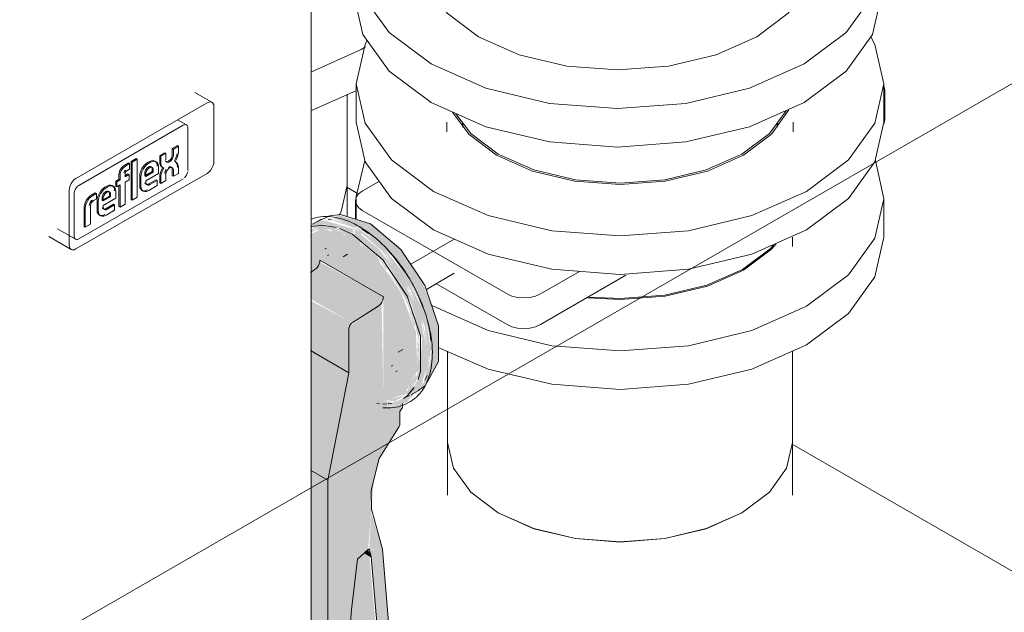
# Model space of a CAD drawing. Header units: metres. Extents: x -54598 to 1827199, y -329446 to -256744.
# Tile 324 of 474: x 203816 to 204442, y -283534 to -283158. Entities that reach past the tile are written whole.
import ezdxf

# ---------------------------------------------------------------- set-up
doc = ezdxf.new("R2010")
doc.units = ezdxf.units.M
for name, color, linetype, lineweight in [('G-ANNO-SYMB', 7, 'Continuous', 9), ('M-EQPM', 7, 'Continuous', 20), ('P-PIPE', 7, 'Continuous', 20)]:
    doc.layers.add(name, color=color, linetype=linetype, lineweight=lineweight)

# ---------------------------------------------------------------- blocks, each defined once
blk = doc.blocks.new('VM_Фланец_ГОСТ 332591 - VM_Фланец_ГОСТ 33259-2015-V32-AKS11')
at = {"layer": 'P-PIPE'}
for p, q in [((-19769.49, 11511.56), (-19737.47, 11526.01)), ((-19737.47, 11526.01), (-19734.81, 11527.6)), ((-19740.33, 11499.92), (-19769.49, 11487.06))]:
    blk.add_line(p, q, dxfattribs=at)
blk.add_polyline3d([(-19756.72, 11565.64, 0), (-19759.78, 11562.35, 0), (-19768.87, 11554.64, 0)], dxfattribs=at)
blk = doc.blocks.new('Tecofi_VPI4448-02_Затвор дисковый поворотный с ручкой - Затвор дисковый поворотный_VPI 4448-02-V47-AKS11')
at = {"layer": 'P-PIPE'}
for points in [[(-19742.38, 11409.26), (-19742.38, 11411.85), (-19761.08, 11417.38), (-19769.68, 11414.81), (-19769.56, 11412.67), (-19760.54, 11414.96), (-19743.48, 11409.6)], [(-19740.94, 11412.37), (-19740.57, 11413.82), (-19758.36, 11418.83), (-19758.8, 11418.58), (-19741.57, 11412.59)], [(-19737.12, 11411.79), (-19731.46, 11415.05), (-19751.87, 11420.66), (-19754.72, 11418.74), (-19737.41, 11411.88)], [(-19743.48, 11380.42), (-19743.48, 11406.4), (-19762.04, 11412.22), (-19769.68, 11408.49), (-19769.09, 11384.69), (-19764.6, 11388.68), (-19763.63, 11392.05), (-19750.14, 11384.26)], [(-19721.42, 11298.96), (-19708.77, 11301.47), (-19698.76, 11313.12), (-19695.27, 11331.37), (-19700.15, 11357), (-19711.56, 11380.69), (-19726.73, 11399.59), (-19741.57, 11411.56), (-19741.57, 11408.57), (-19721.22, 11390.31), (-19706.01, 11365.44), (-19698.79, 11342.32), (-19699.81, 11319.12), (-19707.43, 11305.26), (-19722.12, 11299.92)], [(-19697.81, 11312.94), (-19696.11, 11313.92), (-19693.07, 11335.76), (-19697.81, 11359.1), (-19708.95, 11382.18), (-19724.92, 11401.8), (-19740.25, 11412.77), (-19740.57, 11412.07), (-19720.97, 11395.12), (-19705.97, 11373.01), (-19697.23, 11350.48), (-19694.45, 11330.52), (-19697.54, 11314.35)], [(-19702.24, 11308.98), (-19696.39, 11312.94), (-19688.3, 11327.65), (-19688.56, 11351.16), (-19698.54, 11378.36), (-19712.36, 11398.99), (-19731.46, 11415.05), (-19736.76, 11411.49), (-19716.12, 11392.95), (-19701.17, 11368.57), (-19693.96, 11343.84), (-19693.01, 11335.43), (-19692.93, 11330.52), (-19697.03, 11313.39), (-19697.54, 11314.35), (-19698.79, 11312.95), (-19702.23, 11308.99)], [(-19723.33, 11302.32), (-19710.03, 11306.89), (-19701.77, 11321.93), (-19702.69, 11346.63), (-19712.44, 11372.1), (-19726.73, 11392.32), (-19743.48, 11406.4), (-19743.48, 11380.42), (-19723.33, 11367.69), (-19723.33, 11303.78)], [(-19743.24, 11352.21), (-19726.73, 11362.8), (-19766.98, 11386.04), (-19769.68, 11384.32), (-19769.68, 11367.47), (-19743.48, 11352.35)], [(-19726.68, 11362.77), (-19724.99, 11364.36), (-19723.33, 11368.78), (-19763.74, 11390.96), (-19766.1, 11386.73), (-19766.1, 11385.53), (-19726.73, 11362.8)], [(-19745.25, 11348.6), (-19743.76, 11351.79), (-19744.25, 11352.79), (-19769.68, 11366.46), (-19769.68, 11362.71), (-19747.41, 11349.85)], [(-19745.25, 11320.46), (-19745.25, 11348.6), (-19769.68, 11362.71), (-19769.68, 11334.57), (-19758.68, 11328.22)], [(-19758.68, 11252.2), (-19745.25, 11320.46), (-19769.68, 11334.57), (-19769.68, 11258.55)], [(-19758.68, 10959.98), (-19758.68, 11252.2), (-19769.68, 11258.55), (-19769.68, 10966.33)], [(-19713.99, 11003.09), (-19732.24, 11204.3), (-19735.34, 11206.09), (-19739.84, 11202.07), (-19744.09, 11163.47), (-19745.25, 11110.44), (-19745.25, 11021.13), (-19729.34, 11011.95)], [(-19731.02, 11203.6), (-19733.11, 11208.09), (-19735.34, 11206.09), (-19732.42, 11204.41)], [(-19713.73, 11002.44), (-19713.99, 11003.09), (-19713.91, 11002.54)], [(-19758.4, 10958.92), (-19758.68, 10959.98), (-19758.61, 10959.04)]]:
    blk.add_hatch(color=37, dxfattribs=at).paths.add_polyline_path(points)
h = blk.add_hatch(color=37, dxfattribs=at)
h.paths.add_polyline_path([(-19748.95, 11408.11), (-19747.54, 11409.26), (-19755.54, 11411.86), (-19756.32, 11410.43), (-19750.14, 11408.49)])
h.paths.add_polyline_path([(-19769.68, 11409.6), (-19766.1, 11411.1), (-19769.68, 11412.16), (-19769.68, 11409.82)])
h.paths.add_polyline_path([(-19765.76, 11410.94), (-19762.92, 11412.76), (-19765.94, 11411.88)])
h = blk.add_hatch(color=37, dxfattribs=at)
h.paths.add_polyline_path([(-19765.76, 11410.94), (-19766.1, 11412.73), (-19763.77, 11412.22), (-19765.08, 11411.38)])
h.paths.add_polyline_path([(-19738.01, 11401.8), (-19737.96, 11403.59), (-19737.12, 11404.25), (-19737.96, 11405.54), (-19743.48, 11409.6), (-19762.92, 11414.95), (-19768.52, 11412.22), (-19764.86, 11411.25), (-19760.78, 11411.83), (-19756.32, 11411.4), (-19753.84, 11411.62), (-19748.87, 11409.88), (-19747.92, 11408.88), (-19748.05, 11407.83), (-19741.57, 11404.79), (-19738.08, 11401.86)])
h.paths.add_polyline_path([(-19737.12, 11407.97), (-19737.96, 11409.97), (-19743.77, 11413.35), (-19741.57, 11411.56), (-19737.96, 11408.65)])
h = blk.add_hatch(color=37, dxfattribs=at)
h.paths.add_polyline_path([(-19698.79, 11320.98), (-19699.86, 11347.13), (-19709.59, 11372.87), (-19725.9, 11395.4), (-19723.63, 11392.2), (-19707.03, 11365.44), (-19699.81, 11342.32), (-19699.81, 11321.34)])
h.paths.add_polyline_path([(-19733.18, 11400.23), (-19737.12, 11404.25), (-19736.76, 11403.24), (-19733.97, 11400.89)])
h.paths.add_polyline_path([(-19737.96, 11404.25), (-19740.94, 11407.45), (-19740.12, 11406.07), (-19738.27, 11404.51)])
h = blk.add_hatch(color=37, dxfattribs=at)
h.paths.add_polyline_path([(-19721.2, 11303.06), (-19716.34, 11302.28), (-19709.38, 11306.24), (-19719.34, 11303.69), (-19720.66, 11303.24)])
h.paths.add_polyline_path([(-19723.26, 11301.32), (-19720.82, 11301.87), (-19721.92, 11302.59), (-19723.27, 11301.48)])
h.paths.add_polyline_path([(-19708.07, 11308.06), (-19702.16, 11317.04), (-19702.54, 11319.71), (-19706.61, 11313.12), (-19708.04, 11308.83)])
h.paths.add_polyline_path([(-19701.77, 11332.92), (-19700.18, 11334.78), (-19701.77, 11336.71)])
h.paths.add_polyline_path([(-19701.77, 11327.42), (-19700.44, 11327.61), (-19701.32, 11332.47), (-19701.77, 11332.47), (-19701.77, 11327.61)])
h.paths.add_polyline_path([(-19701.77, 11338.42), (-19700.61, 11338.63), (-19701.77, 11340.49)])
h.paths.add_polyline_path([(-19703.84, 11350.06), (-19703.11, 11351.6), (-19705.33, 11355.8), (-19705.72, 11355.64), (-19703.91, 11350.28)])
h.paths.add_polyline_path([(-19705.9, 11356.2), (-19706.04, 11359.39), (-19706.58, 11358.22), (-19706.04, 11356.6)])
h.paths.add_polyline_path([(-19711.14, 11372.34), (-19721.44, 11385.83), (-19718.2, 11380.73), (-19711.31, 11372.45)])
h.paths.add_polyline_path([(-19724.92, 11390.79), (-19727.63, 11394.69), (-19739.18, 11404.25), (-19736.15, 11400.23), (-19725, 11390.86)])
h = blk.add_hatch(color=37, dxfattribs=at)
h.paths.add_polyline_path([(-19733.18, 11400.23), (-19733.58, 11401.86), (-19733.75, 11400.93)])
h.paths.add_polyline_path([(-19713.75, 11305.61), (-19706.16, 11307.57), (-19699.81, 11321.34), (-19700.88, 11347.13), (-19710.52, 11372.56), (-19726.73, 11394.81), (-19725.67, 11392.55), (-19721.6, 11385.83), (-19721.07, 11387.12), (-19716.94, 11381.29), (-19710, 11368.39), (-19706.04, 11359.39), (-19705.68, 11357), (-19705.26, 11355.76), (-19703.66, 11353.87), (-19700.61, 11338.63), (-19701.69, 11338.22), (-19700.44, 11334.48), (-19701.32, 11332.47), (-19700.28, 11330.52), (-19700.44, 11327.61), (-19701.77, 11327.42), (-19702.51, 11320.59), (-19701.12, 11320.98), (-19704.23, 11313.12), (-19708.04, 11308.83), (-19708.97, 11308.83), (-19711.31, 11306.45), (-19712.95, 11305.89)])
h.paths.add_polyline_path([(-19698.02, 11317), (-19695.85, 11323.21), (-19694.41, 11332.5), (-19699.56, 11358.22), (-19710.91, 11381.54), (-19725.67, 11400.05), (-19723.67, 11397.02), (-19706.88, 11372.5), (-19698.23, 11350.28), (-19695.43, 11330.52), (-19697.81, 11318.09)])
h.paths.add_polyline_path([(-19693.96, 11341.48), (-19694.33, 11348.23), (-19694.68, 11346.03), (-19694.09, 11342.32)])
h.paths.add_polyline_path([(-19698.58, 11360.89), (-19704.53, 11375.59), (-19703.23, 11371.6), (-19698.7, 11361.15)])
h = blk.add_hatch(color=37, dxfattribs=at)
h.paths.add_polyline_path([(-19721.2, 11303.06), (-19721.2, 11301.37), (-19722.95, 11301.93), (-19721.84, 11302.64)])
h.paths.add_polyline_path([(-19756.56, 10958.75), (-19745.25, 10966.1), (-19744.09, 11163.47), (-19743.01, 11175.5), (-19739.84, 11202.07), (-19733.07, 11208.5), (-19729.34, 11252.7), (-19726.05, 11266.08), (-19713.3, 11286.34), (-19712.86, 11295.81), (-19711.31, 11299.94), (-19711.82, 11300.82), (-19721.07, 11298.48), (-19721.2, 11300.53), (-19717.6, 11301.78), (-19722.55, 11302.59), (-19723.33, 11303.06), (-19724.47, 11365.15), (-19726.73, 11362.73), (-19744.25, 11350.38), (-19745.25, 11348.17), (-19745.25, 11320.46), (-19758.68, 11252.2), (-19757.66, 10959.39), (-19756.84, 10958.92)])
h.paths.add_polyline_path([(-19712.45, 11002.5), (-19708.22, 11005.4), (-19706.95, 11007.91), (-19708.86, 11026.36), (-19710.72, 11031.56), (-19710.72, 11048.69), (-19712.77, 11053.19), (-19712.7, 11059.44), (-19711.7, 11063.81), (-19713.54, 11072.7), (-19715, 11076.16), (-19714.89, 11082.85), (-19713.99, 11089.77), (-19715.27, 11095.23), (-19717.23, 11099.13), (-19717.06, 11106.25), (-19715.73, 11111.25), (-19723.98, 11208.35), (-19732.24, 11208.02), (-19730.89, 11202.07), (-19713.02, 11002.72)])
h.paths.add_polyline_path([(-19732.42, 11208.28), (-19723.98, 11208.35), (-19731.11, 11231.29), (-19732.42, 11208.35)])
at = {"layer": 'P-PIPE', "color": 1}
for p, q in [((-19404.98, 11480.99), (-19404.98, 11500.42)), ((-19683.07, 11479.68), (-19683.07, 11473.66)), ((-19672.91, 11476.51), (-19673.07, 11479.68)), ((-19473.07, 11479.68), (-19473.22, 11476.51)), ((-19463.07, 11473.66), (-19463.07, 11479.68)), ((-19404.98, 11480.99), (-19405.49, 11478.74)), ((-19725.91, 11442.18), (-19736.76, 11435.91)), ((-19741.16, 11429.79), (-19741.16, 11418.09)), ((-19736.76, 11423.67), (-19644.84, 11370.59)), ((-19762.76, 11418.15), (-19768.41, 11414.89)), ((-19757.61, 11420.22), (-19764.92, 11416.71)), ((-19756.5, 11417.82), (-19758.4, 11417.78)), ((-19742.74, 11408.27), (-19751.04, 11412.15)), ((-19732.72, 11409), (-19737.12, 11411.79)), ((-19678.4, 11405.49), (-19706.01, 11389.55)), ((-19759.59, 11399.6), (-19760.3, 11399.2)), ((-19723.33, 11368.78), (-19763.63, 11392.05)), ((-19758.1, 11395.39), (-19758.81, 11394.99)), ((-19746.07, 11395.92), (-19748.96, 11394.25)), ((-19769.68, 11384.32), (-19766.98, 11386.04)), ((-19696.06, 11373.47), (-19678.33, 11383.7)), ((-19623.62, 11370.59), (-19598.8, 11384.93)), ((-19569.45, 11382.44), (-19623.62, 11351.16)), ((-19644.84, 11351.16), (-19690.09, 11377.29)), ((-19726.68, 11362.77), (-19743.24, 11352.21)), ((-19745.25, 11348.6), (-19745.25, 11320.46)), ((-19745.25, 11320.46), (-19769.68, 11334.57)), ((-19713.96, 11333.63), (-19711.07, 11335.3)), ((-19718.25, 11324.73), (-19717.54, 11325.14)), ((-19745.25, 11320.46), (-19758.68, 11252.2)), ((-19715.35, 11321.34), (-19714.64, 11321.74)), ((-19697.02, 11315.87), (-19695.66, 11318.83)), ((-19710.24, 11304.55), (-19706.79, 11305.94)), ((-19705.82, 11306.46), (-19700.16, 11309.73)), ((-19725.81, 11300.73), (-19727.51, 11300.94)), ((-19723.63, 11300.6), (-19721.08, 11300.67)), ((-19720.33, 11300.73), (-19718.31, 11301.03)), ((-19712.86, 11295.81), (-19711.31, 11298.5)), ((-19711.31, 11298.5), (-19711.31, 11300.92)), ((-19707.93, 11301.29), (-19706.23, 11302.28)), ((-19712.81, 11287.85), (-19712.86, 11295.81)), ((-19726.05, 11266.08), (-19713.3, 11286.34)), ((-19731.04, 11245.84), (-19726.05, 11266.08)), ((-19758.68, 11252.2), (-19769.68, 11258.55)), ((-19758.68, 11252.2), (-19758.68, 10959.98)), ((-19730.97, 11233.76), (-19731.04, 11245.84)), ((-19723.98, 11208.35), (-19730.97, 11233.76)), ((-19739.84, 11202.07), (-19733.11, 11208.09)), ((-19731.02, 11203.6), (-19735.34, 11206.09)), ((-19732.24, 11208.02), (-19731.02, 11203.6)), ((-19715.73, 11111.25), (-19723.98, 11208.35)), ((-19731.02, 11203.6), (-19713.99, 11003.09)), ((-19745.25, 10966.1), (-19745.25, 11135.41)), ((-19713.71, 11087.55), (-19714.23, 11093.66)), ((-19711.7, 11063.81), (-19712.3, 11070.86)), ((-19709.68, 11040.03), (-19710.36, 11048.1)), ((-19706.95, 11007.91), (-19708.43, 11025.39)), ((-19745.25, 11020.6), (-19713.58, 11002.32)), ((-19712.45, 11002.5), (-19708.22, 11005.4)), ((-19769.68, 10965.31), (-19758.06, 10958.61)), ((-19756.56, 10958.75), (-19745.95, 10964.88))]:
    blk.add_line(p, q, dxfattribs=at)
for points in [[(-19405.49, 11498.18, 0), (-19404.98, 11500.42, 0), (-19405.49, 11502.66, 0)], [(-19736.76, 11435.91, 0), (-19739.15, 11434.12, 0), (-19740.64, 11432.03, 0), (-19741.16, 11429.79, 0), (-19740.64, 11427.55, 0), (-19739.15, 11425.46, 0), (-19736.76, 11423.67, 0)], [(-19769.42, 11418, 0), (-19767.93, 11418.55, 0), (-19766.4, 11419, 0), (-19764.82, 11419.35, 0), (-19763.21, 11419.6, 0), (-19761.56, 11419.75, 0), (-19759.87, 11419.8, 0), (-19758.16, 11419.76, 0), (-19756.41, 11419.62, 0), (-19754.64, 11419.38, 0), (-19752.85, 11419.04, 0), (-19751.04, 11418.61, 0), (-19749.21, 11418.08, 0), (-19747.37, 11417.46, 0), (-19745.52, 11416.75, 0), (-19743.66, 11415.94, 0), (-19741.79, 11415.05, 0), (-19739.92, 11414.07, 0), (-19738.74, 11413.4, 0)], [(-19731.46, 11415.05, 0), (-19750.66, 11421.08, 0), (-19757.28, 11420.31, 0)], [(-19753.31, 11412.88, 0), (-19761.84, 11414.26, 0), (-19768.86, 11413.43, 0)], [(-19706.23, 11302.28, 0), (-19704.89, 11303.11, 0), (-19703.62, 11304.03, 0), (-19702.4, 11305.05, 0), (-19701.25, 11306.15, 0), (-19700.16, 11307.34, 0), (-19699.13, 11308.62, 0), (-19698.18, 11309.97, 0), (-19697.29, 11311.4, 0), (-19696.47, 11312.91, 0), (-19695.72, 11314.49, 0), (-19695.04, 11316.14, 0), (-19694.44, 11317.86, 0), (-19693.91, 11319.65, 0), (-19693.45, 11321.49, 0), (-19693.07, 11323.4, 0), (-19692.76, 11325.36, 0), (-19692.52, 11327.37, 0), (-19692.36, 11329.43, 0), (-19692.28, 11331.54, 0), (-19692.27, 11333.7, 0), (-19692.33, 11335.89, 0), (-19692.47, 11338.12, 0), (-19692.68, 11340.38, 0), (-19692.97, 11342.67, 0), (-19693.33, 11344.99, 0), (-19693.76, 11347.33, 0), (-19694.27, 11349.69, 0), (-19694.84, 11352.06, 0), (-19695.49, 11354.45, 0), (-19696.2, 11356.84, 0), (-19696.98, 11359.23, 0), (-19697.83, 11361.63, 0), (-19698.75, 11364.03, 0), (-19699.72, 11366.41, 0), (-19700.76, 11368.79, 0), (-19701.86, 11371.15, 0), (-19703.02, 11373.49, 0), (-19704.24, 11375.81, 0), (-19705.51, 11378.1, 0), (-19706.83, 11380.37, 0), (-19708.21, 11382.6, 0), (-19709.63, 11384.8, 0), (-19711.1, 11386.95, 0), (-19712.62, 11389.07, 0), (-19714.17, 11391.13, 0), (-19715.77, 11393.15, 0), (-19717.4, 11395.11, 0), (-19719.07, 11397.02, 0), (-19720.77, 11398.87, 0), (-19722.5, 11400.65, 0), (-19724.25, 11402.37, 0), (-19726.03, 11404.03, 0), (-19727.83, 11405.61, 0), (-19729.65, 11407.12, 0), (-19731.48, 11408.56, 0), (-19733.33, 11409.92, 0), (-19735.18, 11411.19, 0), (-19737.05, 11412.39, 0), (-19738.74, 11413.4, 0)], [(-19696.85, 11375.83, 0), (-19712.25, 11398.9, 0), (-19731.46, 11415.05, 0)], [(-19701.36, 11316.16, 0), (-19699.81, 11321.34, 0), (-19699.81, 11343.96, 0), (-19708.32, 11369.25, 0), (-19723.63, 11392.2, 0), (-19742.74, 11408.27, 0)], [(-19708.06, 11382.45, 0), (-19717.91, 11395.64, 0), (-19720.46, 11398.41, 0)], [(-19475.58, 11401.68, 0), (-19477.8, 11399.34, 0), (-19495.28, 11386.19, 0)], [(-19766.98, 11386.04, 0), (-19766.1, 11386.73, 0), (-19765.29, 11387.63, 0), (-19764.6, 11388.68, 0), (-19764.07, 11389.82, 0), (-19763.74, 11390.96, 0), (-19763.63, 11392.05, 0)], [(-19495.28, 11386.19, 0), (-19518.07, 11376.1, 0), (-19544.6, 11369.75, 0), (-19573.07, 11367.59, 0), (-19592.74, 11368.62, 0)], [(-19697.59, 11360.87, 0), (-19702.51, 11372.56, 0), (-19705.28, 11377.8, 0)], [(-19701.25, 11309.19, 0), (-19696.85, 11312.09, 0), (-19688.3, 11327.65, 0), (-19688.3, 11350.4, 0), (-19696.74, 11375.6, 0)], [(-19723.33, 11368.78, 0), (-19723.44, 11367.69, 0), (-19723.77, 11366.55, 0), (-19724.3, 11365.41, 0), (-19724.99, 11364.36, 0), (-19725.8, 11363.46, 0), (-19726.68, 11362.77, 0)], [(-19644.84, 11370.59, 0), (-19641.73, 11369.22, 0), (-19638.11, 11368.35, 0), (-19634.23, 11368.06, 0), (-19630.35, 11368.35, 0), (-19626.73, 11369.22, 0), (-19623.62, 11370.59, 0)], [(-19743.24, 11352.21, 0), (-19743.76, 11351.79, 0), (-19744.25, 11351.25, 0), (-19744.66, 11350.62, 0), (-19744.98, 11349.94, 0), (-19745.18, 11349.25, 0), (-19745.25, 11348.6, 0)], [(-19693.13, 11341.03, 0), (-19693.96, 11347.13, 0), (-19694.98, 11352.02, 0)], [(-19623.62, 11351.16, 0), (-19626.73, 11349.79, 0), (-19630.35, 11348.92, 0), (-19634.23, 11348.63, 0), (-19638.11, 11348.92, 0), (-19641.73, 11349.79, 0), (-19644.84, 11351.16, 0)], [(-19710.69, 11304.07, 0), (-19708.32, 11305.86, 0), (-19703.89, 11311.07, 0)], [(-19707.93, 11301.29, 0), (-19709.32, 11300.56, 0), (-19710.76, 11299.91, 0), (-19712.24, 11299.37, 0), (-19713.78, 11298.92, 0), (-19715.35, 11298.57, 0), (-19716.97, 11298.32, 0), (-19718.62, 11298.17, 0), (-19720.3, 11298.11, 0), (-19722.02, 11298.16, 0), (-19723.76, 11298.3, 0)], [(-19713.3, 11286.34, 0), (-19713.09, 11286.71, 0), (-19712.94, 11287.1, 0), (-19712.85, 11287.49, 0), (-19712.81, 11287.85, 0)], [(-19733.11, 11208.09, 0), (-19732.93, 11208.22, 0), (-19732.74, 11208.3, 0), (-19732.57, 11208.32, 0), (-19732.42, 11208.28, 0), (-19732.31, 11208.17, 0), (-19732.24, 11208.02, 0)], [(-19745.25, 11135.41, 0), (-19743.89, 11168.11, 0), (-19739.84, 11202.07, 0)], [(-19715.9, 11110.2, 0), (-19715.79, 11110.57, 0), (-19715.73, 11110.92, 0), (-19715.73, 11111.25, 0)], [(-19714.56, 11094.37, 0), (-19716.23, 11096.37, 0), (-19717.23, 11099.13, 0), (-19717.52, 11102.49, 0), (-19717.06, 11106.25, 0), (-19715.9, 11110.2, 0)], [(-19714.23, 11093.66, 0), (-19714.29, 11093.95, 0), (-19714.4, 11094.19, 0), (-19714.56, 11094.37, 0)], [(-19712.59, 11071.54, 0), (-19714.09, 11073.52, 0), (-19715, 11076.16, 0), (-19715.27, 11079.33, 0), (-19714.89, 11082.85, 0), (-19713.86, 11086.56, 0)], [(-19713.86, 11086.56, 0), (-19713.76, 11086.91, 0), (-19713.71, 11087.24, 0), (-19713.71, 11087.55, 0)], [(-19712.3, 11070.86, 0), (-19712.35, 11071.13, 0), (-19712.44, 11071.36, 0), (-19712.59, 11071.54, 0)], [(-19710.62, 11048.75, 0), (-19711.96, 11050.69, 0), (-19712.77, 11053.19, 0), (-19713.03, 11056.15, 0), (-19712.7, 11059.44, 0), (-19711.82, 11062.89, 0)], [(-19711.82, 11062.89, 0), (-19711.74, 11063.21, 0), (-19711.7, 11063.52, 0), (-19711.7, 11063.81, 0)], [(-19710.36, 11048.1, 0), (-19710.41, 11048.36, 0), (-19710.49, 11048.58, 0), (-19710.62, 11048.75, 0)], [(-19708.66, 11026, 0), (-19710.05, 11028.43, 0), (-19710.72, 11031.56, 0), (-19710.63, 11035.22, 0), (-19709.78, 11039.18, 0)], [(-19709.78, 11039.18, 0), (-19709.69, 11039.62, 0), (-19709.68, 11040.03, 0)], [(-19708.43, 11025.39, 0), (-19708.51, 11025.73, 0), (-19708.66, 11026, 0)], [(-19713.99, 11003.09, 0), (-19713.91, 11002.72, 0), (-19713.73, 11002.44, 0), (-19713.48, 11002.27, 0), (-19713.17, 11002.23, 0), (-19712.82, 11002.3, 0), (-19712.45, 11002.5, 0)], [(-19758.68, 10959.98, 0), (-19758.61, 10959.39, 0), (-19758.4, 10958.92, 0), (-19758.06, 10958.61, 0), (-19757.62, 10958.47, 0), (-19757.11, 10958.52, 0), (-19756.56, 10958.75, 0)]]:
    blk.add_polyline3d(points, dxfattribs=at)
blk = doc.blocks.new('VM_Фланец_ГОСТ 332591 - VM_Фланец_ГОСТ 33259-2015-V48-AKS11')
at = {"layer": 'P-PIPE'}
for p, q in [((-19740.57, 11504.17), (-19740.57, 11479.68)), ((-19405.57, 11479.68), (-19405.57, 11504.17))]:
    blk.add_line(p, q, dxfattribs=at)
for points in [[(-19733.79, 11531.4, 0), (-19734.86, 11529.2, 0), (-19740.57, 11504.17, 0), (-19734.86, 11479.14, 0), (-19718.13, 11455.82, 0), (-19691.51, 11435.79, 0), (-19656.82, 11420.42, 0), (-19616.42, 11410.76, 0), (-19573.07, 11407.47, 0), (-19529.71, 11410.76, 0), (-19489.32, 11420.42, 0), (-19454.63, 11435.79, 0)], [(-19454.63, 11435.79, 0), (-19428.01, 11455.82, 0), (-19411.27, 11479.14, 0), (-19405.57, 11504.17, 0), (-19411.27, 11529.2, 0), (-19413.54, 11533.64, 0)], [(-19494.58, 11458.86, 0), (-19517.57, 11448.67, 0), (-19544.34, 11442.27, 0), (-19573.07, 11440.09, 0), (-19601.8, 11442.27, 0), (-19628.57, 11448.67, 0), (-19651.56, 11458.86, 0), (-19669.2, 11472.13, 0), (-19679.55, 11486.08, 0)], [(-19465.85, 11487.59, 0), (-19476.94, 11472.13, 0), (-19494.58, 11458.86, 0)], [(-19454.63, 11411.3, 0), (-19489.32, 11395.93, 0), (-19529.71, 11386.27, 0), (-19573.07, 11382.97, 0), (-19616.42, 11386.27, 0), (-19656.82, 11395.93, 0), (-19691.51, 11411.3, 0), (-19718.13, 11431.33, 0), (-19734.86, 11454.65, 0), (-19740.57, 11479.68, 0)], [(-19405.57, 11479.68, 0), (-19411.27, 11454.65, 0), (-19428.01, 11431.33, 0), (-19454.63, 11411.3, 0)]]:
    blk.add_polyline3d(points, dxfattribs=at)
blk = doc.blocks.new('VM_Фланец_ГОСТ 332591 - VM_Фланец_ГОСТ 33259-2015-V49-AKS11')
at = {"layer": 'P-PIPE'}
for p, q in [((-19735.19, 11455.41), (-19740.54, 11432.63)), ((-19740.57, 11431.1), (-19740.57, 11417.91)), ((-19405.57, 11406.6), (-19405.57, 11431.1))]:
    blk.add_line(p, q, dxfattribs=at)
for points in [[(-19454.63, 11362.72, 0), (-19428.01, 11382.74, 0), (-19411.27, 11406.07, 0), (-19405.57, 11431.1, 0), (-19410.95, 11455.41, 0)], [(-19405.57, 11406.6, 0), (-19411.27, 11381.57, 0), (-19428.01, 11358.25, 0), (-19454.63, 11338.22, 0)], [(-19473.87, 11402.34, 0), (-19476.94, 11399.05, 0), (-19494.58, 11385.78, 0)], [(-19494.58, 11385.78, 0), (-19517.57, 11375.6, 0), (-19544.34, 11369.19, 0), (-19573.07, 11367.01, 0), (-19593.63, 11368.13, 0)], [(-19692.95, 11363.56, 0), (-19691.51, 11362.72, 0), (-19656.82, 11347.35, 0), (-19616.42, 11337.69, 0), (-19573.07, 11334.39, 0), (-19529.71, 11337.69, 0), (-19489.32, 11347.35, 0), (-19454.63, 11362.72, 0)], [(-19454.63, 11338.22, 0), (-19489.32, 11322.85, 0), (-19529.71, 11313.19, 0), (-19573.07, 11309.9, 0), (-19616.42, 11313.19, 0), (-19656.82, 11322.85, 0), (-19688.63, 11336.6, 0)]]:
    blk.add_polyline3d(points, dxfattribs=at)
blk = doc.blocks.new('Tecofi_DI6240_ Компенсатор металлический фланцевый - Компенсатор металлический фланцевый_DI 6240-V53-AKS11')
at = {"layer": 'P-PIPE', "color": 10, "lineweight": 9}
for p, q in [((-19684.12, 11674.94), (-19684.12, 11644.5)), ((-19465.12, 11644.5), (-19465.12, 11674.94)), ((-19699.62, 11650.45), (-19699.62, 11642.41)), ((-19449.62, 11642.41), (-19449.62, 11650.45)), ((-19699.62, 11587), (-19699.62, 11585.13)), ((-19449.62, 11585.13), (-19449.62, 11587))]:
    blk.add_line(p, q, dxfattribs=at)
for points in [[(-19683.46, 11681.82, 0), (-19684.12, 11674.94, 0), (-19680.39, 11658.58, 0), (-19669.45, 11643.33, 0), (-19652.05, 11630.24, 0), (-19629.37, 11620.19, 0), (-19602.96, 11613.88, 0), (-19574.62, 11611.72, 0), (-19546.28, 11613.88, 0), (-19519.87, 11620.19, 0), (-19497.19, 11630.24, 0)], [(-19486.23, 11534.1, 0), (-19512.12, 11522.63, 0), (-19542.27, 11515.42, 0), (-19574.62, 11512.96, 0), (-19606.97, 11515.42, 0), (-19637.12, 11522.63, 0), (-19663.01, 11534.1, 0), (-19682.88, 11549.04, 0), (-19695.36, 11566.45, 0), (-19699.62, 11585.13, 0)], [(-19449.62, 11585.13, 0), (-19453.88, 11566.45, 0), (-19466.37, 11549.04, 0), (-19486.23, 11534.1, 0)]]:
    blk.add_polyline3d(points, dxfattribs=at)
blk = doc.blocks.new('VM_Фланец_ГОСТ 332591 - VM_Фланец_ГОСТ 33259-2015 2-V55-AKS11')
at = {"layer": 'P-PIPE'}
for p, q in [((-19742.12, 11585.13), (-19742.12, 11560.63)), ((-19407.12, 11560.63), (-19407.12, 11585.13))]:
    blk.add_line(p, q, dxfattribs=at)
for points in [[(-19732.11, 11618.03, 0), (-19736.41, 11610.16, 0), (-19742.12, 11585.13, 0), (-19736.41, 11560.1, 0), (-19719.68, 11536.78, 0), (-19693.06, 11516.75, 0), (-19658.37, 11501.38, 0), (-19617.97, 11491.72, 0), (-19574.62, 11488.42, 0), (-19531.27, 11491.72, 0), (-19490.87, 11501.38, 0), (-19456.18, 11516.75, 0)], [(-19456.18, 11516.75, 0), (-19429.56, 11536.78, 0), (-19412.83, 11560.1, 0), (-19407.12, 11585.13, 0), (-19412.83, 11610.16, 0), (-19417.13, 11618.03, 0)], [(-19456.18, 11492.25, 0), (-19490.87, 11476.88, 0), (-19531.27, 11467.22, 0), (-19574.62, 11463.93, 0), (-19617.97, 11467.22, 0), (-19658.37, 11476.88, 0), (-19693.06, 11492.25, 0), (-19719.68, 11512.28, 0), (-19736.41, 11535.6, 0), (-19742.12, 11560.63, 0)], [(-19407.12, 11560.63, 0), (-19412.83, 11535.6, 0), (-19429.56, 11512.28, 0), (-19456.18, 11492.25, 0)]]:
    blk.add_polyline3d(points, dxfattribs=at)
blk = doc.blocks.new('ADSK_СтальСварка_Врезка - Врезка стальная-669957-AKS11')
at = {"layer": 'P-PIPE', "color": 1}
for p, q in [((-19682.57, 11276.14), (-19682.57, 11267.98)), ((-19463.57, 11267.98), (-19463.57, 11276.14)), ((-19682.57, 11267.98), (-19682.57, 11242.64)), ((-19463.57, 11242.64), (-19463.57, 11267.98))]:
    blk.add_line(p, q, dxfattribs=at)
for points in [[(-19682.57, 11276.14, 0), (-19678.84, 11259.78, 0), (-19667.9, 11244.53, 0), (-19650.49, 11231.44, 0), (-19627.82, 11221.39, 0), (-19601.41, 11215.08, 0), (-19573.07, 11212.92, 0), (-19544.73, 11215.08, 0), (-19518.32, 11221.39, 0), (-19495.64, 11231.44, 0)], [(-19495.64, 11231.44, 0), (-19478.24, 11244.53, 0), (-19467.3, 11259.78, 0), (-19463.57, 11276.14, 0)]]:
    blk.add_polyline3d(points, dxfattribs=at)
blk = doc.blocks.new('ADSK_СтальСварка_Врезка - Врезка стальная-V65-AKS11')
at = {"layer": 'P-PIPE', "color": 1}
for p, q in [((-19746.41, 11431.28), (-19746.41, 11439.44)), ((-19746.41, 11419.74), (-19746.41, 11431.28))]:
    blk.add_line(p, q, dxfattribs=at)
blk.add_polyline3d([(-19751.4, 11420.58, 0), (-19750.14, 11423.08, 0), (-19746.41, 11439.44, 0)], dxfattribs=at)
blk = doc.blocks.new('Reflex_N - Reflex N1000 grey-542169-AKS11')
at = {"layer": 'M-EQPM', "color": 5}
for p, q in [((-19769.28, 10327.85), (-19769.28, 11860.13)), ((-19832.26, 11492.41), (-19843.01, 11498.62)), ((-19835.34, 11492.11), (-19918.55, 11444.07)), ((-19830.98, 11454.75), (-19830.98, 11489.59)), ((-19848.37, 11478.03), (-19854.05, 11481.31)), ((-19850.51, 11477.82), (-19916.75, 11439.57)), ((-19916.75, 11439.57), (-19850.51, 11477.82)), ((-19847.48, 11449.11), (-19847.48, 11476.06)), ((-19847.48, 11476.06), (-19847.48, 11449.11)), ((-19857.44, 11463.07), (-19854.2, 11464.95)), ((-19857.44, 11458.95), (-19857.44, 11463.07)), ((-19857.44, 11463.07), (-19856.74, 11462.66)), ((-19853.49, 11464.54), (-19856.74, 11462.66)), ((-19856.74, 11462.66), (-19856.74, 11458.54)), ((-19854.2, 11464.95), (-19853.49, 11464.54)), ((-19853.49, 11460.83), (-19853.49, 11464.54)), ((-19883.58, 11454.79), (-19880.34, 11456.66)), ((-19883.58, 11430.67), (-19883.58, 11454.79)), ((-19882.87, 11454.38), (-19883.58, 11454.79)), ((-19879.64, 11456.25), (-19882.87, 11454.38)), ((-19882.87, 11454.38), (-19882.87, 11430.26)), ((-19880.34, 11456.66), (-19879.64, 11456.25)), ((-19879.64, 11432.13), (-19879.64, 11456.25)), ((-19873.09, 11454.06), (-19871.95, 11454.72)), ((-19867.69, 11454.66), (-19868.4, 11455.07)), ((-19865.42, 11458.47), (-19862.17, 11460.34)), ((-19865.42, 11454.76), (-19865.42, 11458.47)), ((-19865.42, 11458.47), (-19864.71, 11458.06)), ((-19861.46, 11459.93), (-19864.71, 11458.06)), ((-19864.71, 11458.06), (-19864.71, 11454.35)), ((-19862.17, 11460.34), (-19861.46, 11459.93)), ((-19861.46, 11455.81), (-19861.46, 11459.93)), ((-19859.81, 11455), (-19859.1, 11454.59)), ((-19855.12, 11454.46), (-19855.83, 11454.87)), ((-19887.87, 11452.32), (-19885.27, 11453.82)), ((-19884.56, 11453.41), (-19887.16, 11451.91)), ((-19886.3, 11448.94), (-19884.56, 11449.94)), ((-19885.27, 11453.82), (-19884.56, 11453.41)), ((-19884.56, 11449.94), (-19884.56, 11453.41)), ((-19874.87, 11445.72), (-19870.16, 11448.44)), ((-19872.52, 11451.26), (-19871.81, 11450.85)), ((-19871.24, 11454.31), (-19872.38, 11453.65)), ((-19870.16, 11448.44), (-19870.16, 11450.03)), ((-19870.16, 11448.44), (-19869.46, 11448.03)), ((-19869.46, 11449.62), (-19869.46, 11448.03)), ((-19866.22, 11447.11), (-19866.22, 11451.41)), ((-19863.79, 11451.14), (-19863.08, 11450.73)), ((-19863.37, 11450.95), (-19862.67, 11450.54)), ((-19859.81, 11451.1), (-19859.1, 11450.69)), ((-19857.44, 11445.76), (-19857.44, 11449.87)), ((-19856.74, 11449.47), (-19856.74, 11445.35)), ((-19854.2, 11451.32), (-19853.49, 11450.91)), ((-19853.49, 11447.23), (-19853.49, 11450.91)), ((-19918.55, 11399.16), (-19835.34, 11447.2)), ((-19916.75, 11405.61), (-19850.51, 11443.85)), ((-19850.51, 11443.85), (-19916.75, 11405.61)), ((-19893.36, 11442.35), (-19891.3, 11443.54)), ((-19893.36, 11439.06), (-19893.36, 11442.35)), ((-19893.36, 11442.35), (-19892.65, 11441.94)), ((-19890.6, 11443.13), (-19892.65, 11441.94)), ((-19892.65, 11441.94), (-19892.65, 11438.65)), ((-19891.3, 11443.54), (-19891.3, 11446.37)), ((-19891.3, 11443.54), (-19890.6, 11443.13)), ((-19890.6, 11445.96), (-19890.6, 11443.13)), ((-19887.36, 11445), (-19887.36, 11447.11)), ((-19887.36, 11445.82), (-19885.57, 11446.85)), ((-19884.86, 11446.45), (-19887.36, 11445)), ((-19887.36, 11441.71), (-19884.86, 11443.15)), ((-19885.57, 11446.85), (-19884.86, 11446.45)), ((-19884.86, 11443.15), (-19884.86, 11446.45)), ((-19878.11, 11439.62), (-19878.11, 11445.37)), ((-19877.4, 11444.96), (-19877.4, 11439.22)), ((-19874.87, 11447.31), (-19874.87, 11445.72)), ((-19874.87, 11445.72), (-19874.16, 11445.31)), ((-19869.46, 11448.03), (-19874.16, 11445.31)), ((-19874.16, 11442.53), (-19866.22, 11447.11)), ((-19874.16, 11445.31), (-19874.16, 11446.9)), ((-19874.16, 11441.52), (-19874.16, 11442.53)), ((-19872.36, 11440.48), (-19867.66, 11443.19)), ((-19866.96, 11442.78), (-19871.66, 11440.07)), ((-19867.66, 11443.19), (-19866.96, 11442.78)), ((-19866.96, 11439.45), (-19866.96, 11442.78)), ((-19865.42, 11441.16), (-19865.42, 11444.78)), ((-19864.71, 11444.37), (-19864.71, 11440.75)), ((-19864.71, 11440.75), (-19861.46, 11442.62)), ((-19861.46, 11442.62), (-19861.46, 11446.74)), ((-19857.44, 11445.76), (-19856.74, 11445.35)), ((-19856.74, 11445.35), (-19853.49, 11447.23)), ((-19922.91, 11436.52), (-19922.91, 11401.68)), ((-19900.18, 11438.41), (-19899.04, 11439.07)), ((-19899.61, 11435.61), (-19898.9, 11435.21)), ((-19898.33, 11438.67), (-19899.48, 11438.01)), ((-19894.78, 11439.02), (-19895.49, 11439.43)), ((-19893.36, 11439.06), (-19892.65, 11438.65)), ((-19893.32, 11431.37), (-19893.32, 11435.77)), ((-19892.65, 11438.65), (-19890.6, 11439.84)), ((-19891.3, 11426.21), (-19891.3, 11439.43)), ((-19890.6, 11439.84), (-19890.6, 11425.8)), ((-19887.36, 11427.67), (-19887.36, 11441.71)), ((-19876.64, 11436.38), (-19875.93, 11435.97)), ((-19872.38, 11436.32), (-19866.96, 11439.45)), ((-19865.42, 11441.16), (-19864.71, 11440.75)), ((-19919.79, 11434.31), (-19919.79, 11407.36)), ((-19919.79, 11407.36), (-19919.79, 11434.31)), ((-19908.86, 11433.4), (-19906.29, 11434.89)), ((-19905.58, 11434.48), (-19908.15, 11433)), ((-19907.43, 11429.88), (-19905.58, 11430.95)), ((-19906.29, 11434.89), (-19905.58, 11434.48)), ((-19905.58, 11430.95), (-19905.58, 11434.48)), ((-19905.2, 11423.98), (-19905.2, 11429.72)), ((-19901.96, 11430.08), (-19897.26, 11432.8)), ((-19901.96, 11431.67), (-19901.96, 11430.08)), ((-19901.26, 11429.67), (-19901.96, 11430.08)), ((-19896.55, 11432.39), (-19901.26, 11429.67)), ((-19901.26, 11426.78), (-19893.32, 11431.37)), ((-19901.26, 11429.67), (-19901.26, 11431.26)), ((-19897.26, 11432.8), (-19897.26, 11434.38)), ((-19897.26, 11432.8), (-19896.55, 11432.39)), ((-19896.55, 11433.98), (-19896.55, 11432.39)), ((-19883.58, 11430.67), (-19882.87, 11430.26)), ((-19882.87, 11430.26), (-19879.64, 11432.13)), ((-19913.35, 11413.48), (-19913.35, 11425.63)), ((-19912.64, 11425.22), (-19912.64, 11413.08)), ((-19909.41, 11414.94), (-19909.41, 11426.45)), ((-19904.49, 11429.32), (-19904.49, 11423.57)), ((-19901.26, 11425.87), (-19901.26, 11426.78)), ((-19899.48, 11420.68), (-19894.05, 11423.81)), ((-19899.46, 11424.83), (-19894.76, 11427.55)), ((-19894.05, 11427.14), (-19898.75, 11424.43)), ((-19894.76, 11427.55), (-19894.05, 11427.14)), ((-19894.05, 11423.81), (-19894.05, 11427.14)), ((-19891.3, 11426.21), (-19890.6, 11425.8)), ((-19890.6, 11425.8), (-19887.36, 11427.67)), ((-19903.73, 11420.73), (-19903.02, 11420.33)), ((-19930.25, 11411.95), (-19918.9, 11405.39)), ((-19913.35, 11413.48), (-19912.64, 11413.08)), ((-19912.64, 11413.08), (-19909.41, 11414.94)), ((-19935.77, 11407.02), (-19921.63, 11398.86))]:
    blk.add_line(p, q, dxfattribs=at)
for points in [[(-19830.98, 11489.59, 0), (-19831.13, 11490.81, 0), (-19831.57, 11491.77, 0), (-19832.26, 11492.41, 0), (-19833.16, 11492.69, 0), (-19834.21, 11492.59, 0), (-19835.34, 11492.11, 0)], [(-19847.48, 11476.06, 0), (-19847.58, 11476.91, 0), (-19847.88, 11477.58, 0), (-19848.37, 11478.03, 0), (-19849, 11478.22, 0), (-19849.73, 11478.15, 0), (-19850.51, 11477.82, 0)], [(-19850.51, 11477.82, 0), (-19849.73, 11478.15, 0), (-19849, 11478.22, 0), (-19848.37, 11478.03, 0), (-19847.88, 11477.58, 0), (-19847.58, 11476.91, 0), (-19847.48, 11476.06, 0)], [(-19855.54, 11454.66, 0), (-19854.67, 11456.17, 0), (-19854.03, 11457.76, 0), (-19853.62, 11459.34, 0), (-19853.49, 11460.83, 0)], [(-19871.95, 11454.72, 0), (-19870.65, 11455.27, 0), (-19869.44, 11455.39, 0), (-19868.4, 11455.07, 0), (-19867.6, 11454.33, 0), (-19867.1, 11453.22, 0), (-19866.93, 11451.82, 0)], [(-19866.22, 11451.41, 0), (-19866.39, 11452.81, 0), (-19866.89, 11453.92, 0), (-19867.69, 11454.66, 0), (-19868.73, 11454.98, 0), (-19869.94, 11454.86, 0), (-19871.24, 11454.31, 0)], [(-19863.37, 11450.95, 0), (-19864.23, 11451.47, 0), (-19864.88, 11452.31, 0), (-19865.28, 11453.42, 0), (-19865.42, 11454.76, 0)], [(-19861.93, 11455.2, 0), (-19861.65, 11454.86, 0), (-19861.27, 11454.67, 0), (-19860.82, 11454.62, 0), (-19860.33, 11454.74, 0), (-19859.81, 11455, 0)], [(-19859.1, 11454.59, 0), (-19859.62, 11454.33, 0), (-19860.12, 11454.22, 0), (-19860.57, 11454.26, 0), (-19860.94, 11454.45, 0), (-19861.23, 11454.79, 0), (-19861.4, 11455.25, 0)], [(-19859.81, 11455, 0), (-19859.29, 11455.34, 0), (-19858.79, 11455.8, 0), (-19858.34, 11456.36, 0), (-19857.97, 11456.99, 0), (-19857.68, 11457.65, 0), (-19857.5, 11458.32, 0), (-19857.44, 11458.95, 0)], [(-19856.74, 11458.54, 0), (-19856.8, 11457.91, 0), (-19856.97, 11457.25, 0), (-19857.26, 11456.58, 0), (-19857.64, 11455.95, 0), (-19858.09, 11455.39, 0), (-19858.58, 11454.93, 0), (-19859.1, 11454.59, 0)], [(-19854.33, 11459.74, 0), (-19854.73, 11458.17, 0), (-19855.38, 11456.58, 0), (-19856.24, 11455.06, 0)], [(-19853.49, 11450.91, 0), (-19853.63, 11452.23, 0), (-19854.04, 11453.32, 0), (-19854.68, 11454.14, 0), (-19855.54, 11454.66, 0)], [(-19855.39, 11454.55, 0), (-19854.75, 11453.73, 0), (-19854.34, 11452.63, 0), (-19854.2, 11451.32, 0)], [(-19835.34, 11447.2, 0), (-19834.21, 11448.02, 0), (-19833.16, 11449.13, 0), (-19832.26, 11450.45, 0), (-19831.57, 11451.9, 0), (-19831.13, 11453.36, 0), (-19830.98, 11454.75, 0)], [(-19891.3, 11446.37, 0), (-19891.19, 11447.46, 0), (-19890.84, 11448.62, 0), (-19890.3, 11449.75, 0), (-19889.59, 11450.79, 0), (-19888.76, 11451.67, 0), (-19887.87, 11452.32, 0)], [(-19887.16, 11451.91, 0), (-19888.05, 11451.26, 0), (-19888.88, 11450.39, 0), (-19889.59, 11449.35, 0), (-19890.14, 11448.21, 0), (-19890.48, 11447.06, 0), (-19890.6, 11445.96, 0)], [(-19887.01, 11449.35, 0), (-19887.28, 11449.15, 0), (-19887.54, 11448.88, 0), (-19887.76, 11448.56, 0), (-19887.92, 11448.21, 0), (-19888.03, 11447.86, 0), (-19888.07, 11447.52, 0)], [(-19887.36, 11447.11, 0), (-19887.32, 11447.45, 0), (-19887.22, 11447.8, 0), (-19887.05, 11448.15, 0), (-19886.83, 11448.47, 0), (-19886.58, 11448.74, 0), (-19886.3, 11448.94, 0)], [(-19878.11, 11445.37, 0), (-19877.94, 11446.97, 0), (-19877.44, 11448.65, 0), (-19876.64, 11450.31, 0), (-19875.6, 11451.83, 0), (-19874.39, 11453.11, 0), (-19873.09, 11454.06, 0)], [(-19872.38, 11453.65, 0), (-19873.68, 11452.7, 0), (-19874.89, 11451.42, 0), (-19875.93, 11449.9, 0), (-19876.73, 11448.24, 0), (-19877.23, 11446.56, 0), (-19877.4, 11444.96, 0)], [(-19872.52, 11451.26, 0), (-19873.03, 11450.92, 0), (-19873.53, 11450.46, 0), (-19873.98, 11449.9, 0), (-19874.35, 11449.27, 0), (-19874.64, 11448.6, 0), (-19874.81, 11447.94, 0), (-19874.87, 11447.31, 0)], [(-19874.16, 11446.9, 0), (-19874.1, 11447.53, 0), (-19873.93, 11448.19, 0), (-19873.64, 11448.86, 0), (-19873.27, 11449.49, 0), (-19872.82, 11450.05, 0), (-19872.33, 11450.51, 0), (-19871.81, 11450.85, 0)], [(-19870.16, 11450.03, 0), (-19870.22, 11450.59, 0), (-19870.4, 11451.05, 0), (-19870.68, 11451.39, 0), (-19871.06, 11451.58, 0), (-19871.51, 11451.63, 0), (-19872, 11451.52, 0), (-19872.52, 11451.26, 0)], [(-19871.81, 11450.85, 0), (-19871.29, 11451.11, 0), (-19870.8, 11451.22, 0), (-19870.35, 11451.17, 0), (-19869.98, 11450.98, 0), (-19869.69, 11450.64, 0), (-19869.52, 11450.18, 0), (-19869.46, 11449.62, 0)], [(-19865.42, 11444.78, 0), (-19865.28, 11446.27, 0), (-19864.88, 11447.85, 0), (-19864.23, 11449.43, 0), (-19863.37, 11450.95, 0)], [(-19864.71, 11454.35, 0), (-19864.58, 11453.01, 0), (-19864.18, 11451.9, 0), (-19863.53, 11451.06, 0), (-19862.67, 11450.54, 0)], [(-19862.67, 11450.54, 0), (-19863.53, 11449.02, 0), (-19864.18, 11447.44, 0), (-19864.58, 11445.86, 0), (-19864.71, 11444.37, 0)], [(-19861.27, 11449.74, 0), (-19861.65, 11449.11, 0), (-19861.93, 11448.44, 0), (-19862.11, 11447.78, 0), (-19862.17, 11447.15, 0)], [(-19861.46, 11446.74, 0), (-19861.4, 11447.37, 0), (-19861.23, 11448.03, 0), (-19860.94, 11448.7, 0), (-19860.57, 11449.33, 0), (-19860.12, 11449.89, 0), (-19859.62, 11450.35, 0), (-19859.1, 11450.69, 0)], [(-19858.1, 11451.33, 0), (-19858.34, 11451.43, 0), (-19858.79, 11451.47, 0), (-19859.29, 11451.36, 0), (-19859.81, 11451.1, 0)], [(-19859.1, 11450.69, 0), (-19858.58, 11450.95, 0), (-19858.09, 11451.06, 0), (-19857.64, 11451.02, 0), (-19857.26, 11450.83, 0), (-19856.97, 11450.49, 0), (-19856.8, 11450.03, 0), (-19856.74, 11449.47, 0)], [(-19857.44, 11449.87, 0), (-19857.5, 11450.44, 0), (-19857.68, 11450.9, 0)], [(-19849.73, 11444.42, 0), (-19849, 11445.2, 0), (-19848.37, 11446.12, 0), (-19847.88, 11447.12, 0), (-19847.58, 11448.14, 0)], [(-19847.58, 11448.14, 0), (-19847.88, 11447.12, 0), (-19848.37, 11446.12, 0), (-19849, 11445.2, 0), (-19849.73, 11444.42, 0)], [(-19918.55, 11444.07, 0), (-19919.68, 11443.25, 0), (-19920.73, 11442.14, 0), (-19921.63, 11440.82, 0), (-19922.33, 11439.37, 0), (-19922.76, 11437.91, 0), (-19922.91, 11436.52, 0)], [(-19916.75, 11439.57, 0), (-19917.54, 11439, 0), (-19918.27, 11438.23, 0), (-19918.9, 11437.31, 0), (-19919.38, 11436.3, 0), (-19919.69, 11435.28, 0), (-19919.79, 11434.31, 0)], [(-19919.79, 11434.31, 0), (-19919.69, 11435.28, 0), (-19919.38, 11436.3, 0), (-19918.9, 11437.31, 0), (-19918.27, 11438.23, 0), (-19917.54, 11439, 0), (-19916.75, 11439.57, 0)], [(-19905.2, 11429.72, 0), (-19905.03, 11431.32, 0), (-19904.53, 11433.01, 0), (-19903.73, 11434.67, 0), (-19902.69, 11436.19, 0), (-19901.48, 11437.47, 0), (-19900.18, 11438.41, 0)], [(-19899.48, 11438.01, 0), (-19900.78, 11437.06, 0), (-19901.99, 11435.78, 0), (-19903.02, 11434.26, 0), (-19903.82, 11432.6, 0), (-19904.32, 11430.91, 0), (-19904.49, 11429.32, 0)], [(-19899.61, 11435.61, 0), (-19900.13, 11435.28, 0), (-19900.62, 11434.81, 0), (-19901.07, 11434.25, 0), (-19901.45, 11433.62, 0), (-19901.73, 11432.96, 0), (-19901.91, 11432.3, 0), (-19901.96, 11431.67, 0)], [(-19897.26, 11434.38, 0), (-19897.32, 11434.94, 0), (-19897.49, 11435.41, 0), (-19897.78, 11435.74, 0), (-19898.15, 11435.94, 0), (-19898.6, 11435.98, 0), (-19899.09, 11435.87, 0), (-19899.61, 11435.61, 0)], [(-19899.04, 11439.07, 0), (-19897.74, 11439.63, 0), (-19896.53, 11439.75, 0), (-19895.49, 11439.43, 0), (-19894.69, 11438.69, 0), (-19894.19, 11437.58, 0), (-19894.02, 11436.18, 0)], [(-19893.32, 11435.77, 0), (-19893.49, 11437.17, 0), (-19893.99, 11438.28, 0), (-19894.78, 11439.02, 0), (-19895.82, 11439.34, 0), (-19897.03, 11439.22, 0), (-19898.33, 11438.67, 0)], [(-19873.09, 11436.73, 0), (-19874.39, 11436.18, 0), (-19875.6, 11436.06, 0), (-19876.64, 11436.38, 0), (-19877.44, 11437.12, 0), (-19877.94, 11438.22, 0), (-19878.11, 11439.62, 0)], [(-19877.4, 11439.22, 0), (-19877.23, 11437.82, 0), (-19876.73, 11436.71, 0), (-19875.93, 11435.97, 0), (-19874.89, 11435.65, 0), (-19873.68, 11435.77, 0), (-19872.38, 11436.32, 0)], [(-19874.79, 11441.22, 0), (-19874.54, 11440.67, 0), (-19874.14, 11440.3, 0), (-19873.62, 11440.14, 0), (-19873.01, 11440.2, 0), (-19872.36, 11440.48, 0)], [(-19871.66, 11440.07, 0), (-19872.3, 11439.79, 0), (-19872.91, 11439.73, 0), (-19873.43, 11439.89, 0), (-19873.83, 11440.26, 0), (-19874.08, 11440.82, 0), (-19874.16, 11441.52, 0)], [(-19913.35, 11425.63, 0), (-19913.2, 11427.06, 0), (-19912.75, 11428.57, 0), (-19912.03, 11430.05, 0), (-19911.1, 11431.41, 0), (-19910.02, 11432.56, 0), (-19908.86, 11433.4, 0)], [(-19908.15, 11433, 0), (-19909.32, 11432.15, 0), (-19910.4, 11431.01, 0), (-19911.33, 11429.65, 0), (-19912.04, 11428.16, 0), (-19912.49, 11426.65, 0), (-19912.64, 11425.22, 0)], [(-19908.13, 11430.29, 0), (-19908.65, 11429.92, 0), (-19909.12, 11429.41, 0), (-19909.53, 11428.81, 0), (-19909.85, 11428.16, 0), (-19910.05, 11427.49, 0), (-19910.11, 11426.86, 0)], [(-19909.41, 11426.45, 0), (-19909.34, 11427.08, 0), (-19909.14, 11427.75, 0), (-19908.83, 11428.4, 0), (-19908.42, 11429, 0), (-19907.94, 11429.51, 0), (-19907.43, 11429.88, 0)], [(-19901.26, 11431.26, 0), (-19901.2, 11431.89, 0), (-19901.02, 11432.55, 0), (-19900.74, 11433.22, 0), (-19900.36, 11433.85, 0), (-19899.92, 11434.41, 0), (-19899.42, 11434.87, 0), (-19898.9, 11435.21, 0)], [(-19898.9, 11435.21, 0), (-19898.39, 11435.46, 0), (-19897.89, 11435.57, 0), (-19897.45, 11435.53, 0), (-19897.07, 11435.33, 0), (-19896.79, 11435, 0), (-19896.61, 11434.54, 0), (-19896.55, 11433.98, 0)], [(-19900.18, 11421.09, 0), (-19901.48, 11420.53, 0), (-19902.69, 11420.41, 0), (-19903.73, 11420.73, 0), (-19904.53, 11421.47, 0), (-19905.03, 11422.58, 0), (-19905.2, 11423.98, 0)], [(-19904.49, 11423.57, 0), (-19904.32, 11422.17, 0), (-19903.82, 11421.07, 0), (-19903.02, 11420.33, 0), (-19901.99, 11420.01, 0), (-19900.78, 11420.13, 0), (-19899.48, 11420.68, 0)], [(-19901.88, 11425.58, 0), (-19901.63, 11425.03, 0), (-19901.23, 11424.66, 0), (-19900.71, 11424.5, 0), (-19900.11, 11424.56, 0), (-19899.46, 11424.83, 0)], [(-19898.75, 11424.43, 0), (-19899.4, 11424.15, 0), (-19900, 11424.09, 0), (-19900.52, 11424.25, 0), (-19900.92, 11424.62, 0), (-19901.17, 11425.17, 0), (-19901.26, 11425.87, 0)], [(-19919.79, 11407.36, 0), (-19919.69, 11406.51, 0), (-19919.38, 11405.84, 0), (-19918.9, 11405.39, 0), (-19918.27, 11405.2, 0), (-19917.54, 11405.27, 0), (-19916.75, 11405.61, 0)], [(-19916.75, 11405.61, 0), (-19917.54, 11405.27, 0), (-19918.27, 11405.2, 0), (-19918.9, 11405.39, 0), (-19919.38, 11405.84, 0), (-19919.69, 11406.51, 0), (-19919.79, 11407.36, 0)], [(-19922.91, 11401.68, 0), (-19922.76, 11400.46, 0), (-19922.33, 11399.5, 0), (-19921.63, 11398.86, 0), (-19920.73, 11398.58, 0), (-19919.68, 11398.68, 0), (-19918.55, 11399.16, 0)]]:
    blk.add_polyline3d(points, dxfattribs=at)
blk = doc.blocks.new('fasdfsf')
at = {"layer": 'G-ANNO-SYMB'}
blk.add_line((442271.11, 104438.27), (433920.46, 99617.02), dxfattribs=at)
at = {"layer": 'P-PIPE', "color": 1}
for p, q in [((439073.14, 102770.92), (439073.14, 102829.03)), ((439079.76, 102765.95), (439072.91, 102769.91)), ((439355.99, 102732.12), (439355.99, 102738.08)), ((439136.99, 102665.73), (439136.99, 102607.62)), ((439355.99, 102607.62), (439355.99, 102665.73)), ((439625.39, 102450.93), (439355.75, 102606.61))]:
    blk.add_line(p, q, dxfattribs=at)
for points in [[(439169.06, 102790.94, 0), (439151.66, 102804.04, 0), (439142.15, 102816.46, 0)], [(439351.91, 102818.55, 0), (439341.32, 102804.04, 0), (439323.91, 102790.94, 0)], [(439323.91, 102790.94, 0), (439301.24, 102780.9, 0), (439274.83, 102774.58, 0), (439246.49, 102772.43, 0), (439218.14, 102774.58, 0), (439191.74, 102780.9, 0), (439169.06, 102790.94, 0)], [(439073.14, 102770.92, 0), (439069.41, 102754.55, 0), (439068.15, 102752.05, 0)], [(439169.06, 102562.91, 0), (439151.66, 102576.01, 0), (439140.72, 102591.25, 0), (439136.99, 102607.62, 0)], [(439355.99, 102607.62, 0), (439352.25, 102591.25, 0), (439341.32, 102576.01, 0), (439323.91, 102562.91, 0)], [(439323.91, 102562.91, 0), (439301.24, 102552.87, 0), (439274.83, 102546.55, 0), (439246.49, 102544.4, 0), (439218.14, 102546.55, 0), (439191.74, 102552.87, 0), (439169.06, 102562.91, 0)]]:
    blk.add_polyline3d(points, dxfattribs=at)
at = {"layer": 'M-EQPM', "color": 5}
blk.add_blockref('Reflex_N - Reflex N1000 grey-542169-AKS11', (458819.55, 91331.47), dxfattribs=at)
at = {"layer": 'P-PIPE', "color": 1}
for name in ['Tecofi_DI6240_ Компенсатор металлический фланцевый - Компенсатор металлический фланцевый_DI 6240-V53-AKS11', 'Tecofi_VPI4448-02_Затвор дисковый поворотный с ручкой - Затвор дисковый поворотный_VPI 4448-02-V47-AKS11', 'ADSK_СтальСварка_Врезка - Врезка стальная-V65-AKS11', 'ADSK_СтальСварка_Врезка - Врезка стальная-669957-AKS11']:
    blk.add_blockref(name, (458819.55, 91331.47), dxfattribs=at)
at = {"layer": 'P-PIPE'}
for name in ['VM_Фланец_ГОСТ 332591 - VM_Фланец_ГОСТ 33259-2015 2-V55-AKS11', 'VM_Фланец_ГОСТ 332591 - VM_Фланец_ГОСТ 33259-2015-V32-AKS11', 'VM_Фланец_ГОСТ 332591 - VM_Фланец_ГОСТ 33259-2015-V48-AKS11', 'VM_Фланец_ГОСТ 332591 - VM_Фланец_ГОСТ 33259-2015-V49-AKS11']:
    blk.add_blockref(name, (458819.55, 91331.47), dxfattribs=at)

msp = doc.modelspace()

# ---------------------------------------------------------------- block references
at = {"color": 5, "lineweight": 30}
msp.add_blockref('fasdfsf', (-235048.77, -386034.09), dxfattribs=at)

doc.saveas('drawing.dxf')
